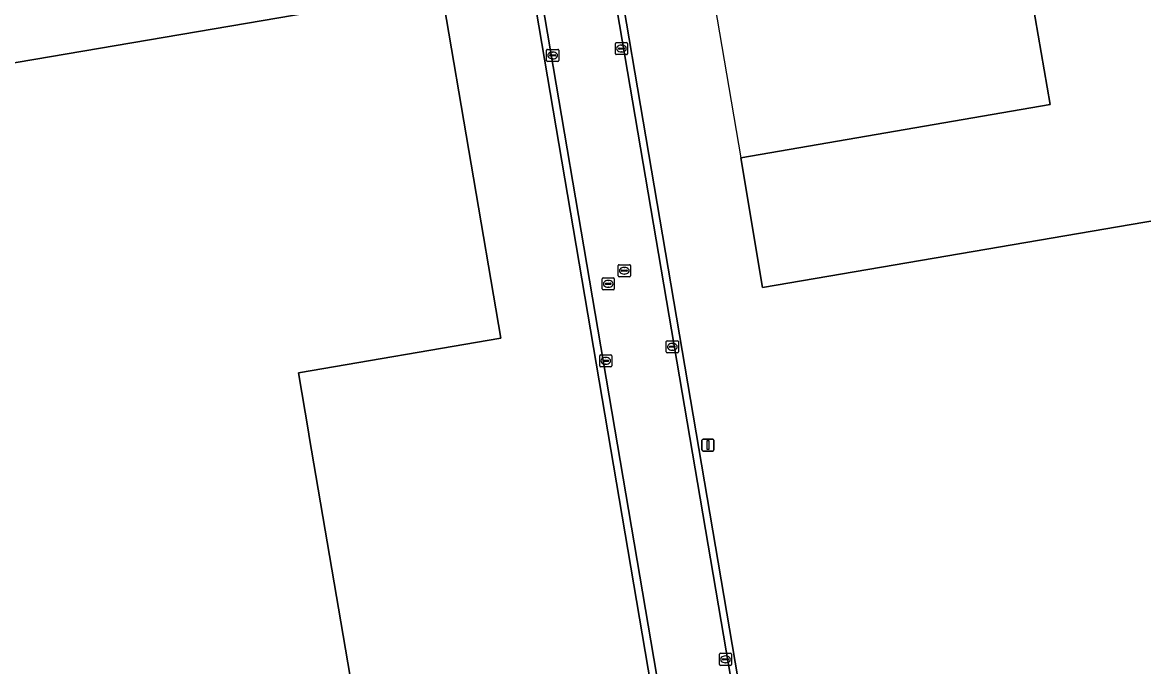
# Model space of a CAD drawing. Extents: x 154324 to 155744, y 382937 to 384188.
# Drawn here: x 154726.9 to 154819.6, y 383146.3 to 383199.6 of the extents above; entities that cross this region are included whole.
import ezdxf

# ---------------------------------------------------------------- set-up
doc = ezdxf.new("R2010")
doc.units = 0
for name, color, linetype in [('IMGEO_Erf', 7, 'Continuous'), ('IMGEO_Groenvoorziening', 7, 'Continuous'), ('IMGEO_Kolk', 7, 'Continuous'), ('IMGEO_Lichtmast', 7, 'Continuous'), ('IMGEO_Pand', 7, 'Continuous'), ('IMGEO_Pand_overbouw', 7, 'Continuous'), ('IMGEO_Rijbaan_lokaal_gesloten', 7, 'Continuous'), ('IMGEO_Rijbaan_lokaal_open', 7, 'Continuous'), ('IMGEO_Rioolput', 7, 'Continuous')]:
    doc.layers.add(name, color=color, linetype=linetype)

msp = doc.modelspace()

# ---------------------------------------------------------------- linework, layer by layer
at = {"layer": 'IMGEO_Erf'}
for points in [[(154895.555, 383525.105), (154815.631, 383511.491), (154769.142, 383503.586), (154738.941, 383498.446), (154740.73, 383488.046), (154747.205, 383489.164), (154747.249, 383488.903), (154816.103, 383500.628), (154832.973, 383401.91), (154774.289, 383391.513), (154774.272, 383391.618), (154764.109, 383389.855), (154762.786, 383389.626), (154771.187, 383339.881), (154753.525, 383336.758), (154753.644, 383336.061), (154760.59, 383295.341), (154764.656, 383271.373), (154789.971, 383122.382), (154790.21, 383121.247)], [(154844.719, 383187.344), (154788.105, 383177.678), (154786.32, 383188.402), (154811.882, 383192.8), (154808.93, 383210.032), (154783.37, 383205.701), (154772.853, 383267.287), (154761.855, 383331.668), (154773.947, 383333.715), (154841.851, 383345.321)], [(154768.888, 383203.55), (154767.679, 383203.343), (154761.551, 383202.29), (154766.47, 383173.497), (154749.734, 383170.631), (154750.567, 383165.742), (154750.633, 383165.352), (154755.304, 383137.941), (154772.038, 383140.798), (154777.714, 383107.671), (154758.432, 383104.381), (154760.793, 383090.488), (154728.376, 383071.611)], [(154785.081, 383108.269), (154784.075, 383114.236), (154783.083, 383120.121), (154782.924, 383120.992), (154768.888, 383203.55)]]:
    msp.add_lwpolyline(points, dxfattribs=at)
at = {"layer": 'IMGEO_Groenvoorziening'}
msp.add_lwpolyline([(154765.605, 383215.135), (154757.392, 383218.316), (154707.419, 383208.19), (154676.649, 383200.794), (154676.246, 383200.685), (154678.388, 383188.109), (154680.67, 383188.498), (154761.551, 383202.29), (154767.679, 383203.343)], close=True, dxfattribs=at)
at = {"layer": 'IMGEO_Kolk'}
for p, q in [((154775.946, 383197.011), (154775.946, 383197.863)), ((154776.021, 383197.937), (154776.873, 383197.937)), ((154776.947, 383197.863), (154776.947, 383197.011)), ((154770.257, 383196.445), (154770.257, 383197.297)), ((154770.332, 383197.371), (154771.184, 383197.371)), ((154770.516, 383196.865), (154770.516, 383196.877)), ((154770.559, 383196.914), (154770.957, 383196.914)), ((154770.745, 383197.151), (154770.77, 383197.151)), ((154771, 383196.877), (154771, 383196.865)), ((154771.258, 383197.297), (154771.258, 383196.445)), ((154776.873, 383196.937), (154776.021, 383196.937)), ((154776.205, 383197.431), (154776.205, 383197.443)), ((154776.643, 383197.394), (154776.245, 383197.394)), ((154776.248, 383197.48), (154776.646, 383197.48)), ((154776.457, 383197.157), (154776.432, 383197.157)), ((154776.434, 383197.717), (154776.459, 383197.717)), ((154776.689, 383197.443), (154776.689, 383197.431)), ((154771.184, 383196.371), (154770.332, 383196.371)), ((154770.954, 383196.828), (154770.556, 383196.828)), ((154770.768, 383196.591), (154770.743, 383196.591)), ((154780.153, 383172.349), (154780.153, 383173.201)), ((154780.228, 383173.275), (154781.08, 383173.275)), ((154780.412, 383172.769), (154780.412, 383172.781)), ((154780.455, 383172.818), (154780.853, 383172.818)), ((154780.641, 383173.055), (154780.666, 383173.055)), ((154780.896, 383172.781), (154780.896, 383172.769)), ((154781.154, 383173.201), (154781.154, 383172.349)), ((154774.644, 383171.19), (154774.644, 383172.042)), ((154774.719, 383172.116), (154775.571, 383172.116)), ((154775.132, 383171.896), (154775.157, 383171.896)), ((154775.645, 383172.042), (154775.645, 383171.19)), ((154781.08, 383172.275), (154780.228, 383172.275)), ((154780.85, 383172.732), (154780.452, 383172.732)), ((154780.664, 383172.495), (154780.639, 383172.495)), ((154775.571, 383171.116), (154774.719, 383171.116)), ((154774.903, 383171.61), (154774.903, 383171.622)), ((154775.341, 383171.573), (154774.943, 383171.573)), ((154774.946, 383171.659), (154775.344, 383171.659)), ((154775.155, 383171.336), (154775.13, 383171.336)), ((154775.387, 383171.622), (154775.387, 383171.61)), ((154784.547, 383146.503), (154784.547, 383147.355)), ((154784.622, 383147.429), (154785.474, 383147.429)), ((154784.806, 383146.923), (154784.806, 383146.935)), ((154785.244, 383146.886), (154784.846, 383146.886)), ((154784.849, 383146.972), (154785.247, 383146.972)), ((154785.035, 383147.209), (154785.06, 383147.209)), ((154785.29, 383146.935), (154785.29, 383146.923)), ((154785.548, 383147.355), (154785.548, 383146.503)), ((154785.474, 383146.429), (154784.622, 383146.429)), ((154785.058, 383146.649), (154785.033, 383146.649))]:
    msp.add_line(p, q, dxfattribs=at)
for points in [[(154775.946, 383197.011), (154775.946, 383197.863)], [(154776.021, 383197.937), (154776.873, 383197.937)], [(154776.947, 383197.863), (154776.947, 383197.011)], [(154770.257, 383196.445), (154770.257, 383197.297)], [(154770.332, 383197.371), (154771.184, 383197.371)], [(154771.258, 383197.297), (154771.258, 383196.445)], [(154776.873, 383196.937), (154776.021, 383196.937)], [(154771.184, 383196.371), (154770.332, 383196.371)], [(154780.153, 383172.349), (154780.153, 383173.201)], [(154780.228, 383173.275), (154781.08, 383173.275)], [(154781.154, 383173.201), (154781.154, 383172.349)], [(154774.644, 383171.19), (154774.644, 383172.042)], [(154774.719, 383172.116), (154775.571, 383172.116)], [(154775.645, 383172.042), (154775.645, 383171.19)], [(154781.08, 383172.275), (154780.228, 383172.275)], [(154775.571, 383171.116), (154774.719, 383171.116)], [(154784.547, 383146.503), (154784.547, 383147.355)], [(154784.622, 383147.429), (154785.474, 383147.429)], [(154785.548, 383147.355), (154785.548, 383146.503)], [(154785.474, 383146.429), (154784.622, 383146.429)]]:
    msp.add_lwpolyline(points, dxfattribs=at)
for centre, radius, start, end in [((154776.023, 383197.861), 0.0765, 91.55205, 178.44795), ((154776.023, 383197.861), 0.0765, 91.55205, 178.44795), ((154776.871, 383197.861), 0.0765, 1.55205, 88.44795), ((154776.871, 383197.861), 0.0765, 1.55205, 88.44795), ((154770.334, 383197.295), 0.0765, 91.55205, 178.44795), ((154770.334, 383197.295), 0.0765, 91.55205, 178.44795), ((154770.556, 383196.874), 0.0403, 85.87752, 175.75265), ((154770.553, 383196.864), 0.0366, 178.93798, 274.71019), ((154770.957, 383196.871), 0.043, 264.86636, 352.45326), ((154770.961, 383196.876), 0.0386, 1.73085, 96.63898), ((154771.182, 383197.295), 0.0765, 1.55205, 88.44795), ((154771.182, 383197.295), 0.0765, 1.55205, 88.44795), ((154776.023, 383197.013), 0.0765, 181.55205, 268.44795), ((154776.023, 383197.013), 0.0765, 181.55205, 268.44795), ((154776.245, 383197.44), 0.0403, 85.87752, 175.75265), ((154776.242, 383197.43), 0.0366, 178.93798, 274.71019), ((154776.646, 383197.437), 0.043, 264.86636, 352.45326), ((154776.65, 383197.442), 0.0386, 1.73085, 96.63898), ((154776.871, 383197.013), 0.0765, 271.55205, 358.44795), ((154776.871, 383197.013), 0.0765, 271.55205, 358.44795), ((154770.334, 383196.447), 0.0765, 181.55205, 268.44795), ((154770.334, 383196.447), 0.0765, 181.55205, 268.44795), ((154771.182, 383196.447), 0.0765, 271.55205, 358.44795), ((154771.182, 383196.447), 0.0765, 271.55205, 358.44795), ((154780.23, 383173.199), 0.0765, 91.55205, 178.44795), ((154780.23, 383173.199), 0.0765, 91.55205, 178.44795), ((154780.452, 383172.778), 0.0403, 85.87752, 175.75265), ((154780.449, 383172.768), 0.0366, 178.93798, 274.71019), ((154780.853, 383172.775), 0.043, 264.86636, 352.45326), ((154780.857, 383172.78), 0.0386, 1.73085, 96.63898), ((154781.078, 383173.199), 0.0765, 1.55205, 88.44795), ((154781.078, 383173.199), 0.0765, 1.55205, 88.44795), ((154774.721, 383172.04), 0.0765, 91.55205, 178.44795), ((154774.721, 383172.04), 0.0765, 91.55205, 178.44795), ((154775.569, 383172.04), 0.0765, 1.55205, 88.44795), ((154775.569, 383172.04), 0.0765, 1.55205, 88.44795), ((154780.23, 383172.351), 0.0765, 181.55205, 268.44795), ((154780.23, 383172.351), 0.0765, 181.55205, 268.44795), ((154781.078, 383172.351), 0.0765, 271.55205, 358.44795), ((154781.078, 383172.351), 0.0765, 271.55205, 358.44795), ((154774.721, 383171.192), 0.0765, 181.55205, 268.44795), ((154774.721, 383171.192), 0.0765, 181.55205, 268.44795), ((154774.943, 383171.619), 0.0403, 85.87752, 175.75265), ((154774.94, 383171.609), 0.0366, 178.93798, 274.71019), ((154775.344, 383171.616), 0.043, 264.86636, 352.45326), ((154775.348, 383171.621), 0.0386, 1.73085, 96.63898), ((154775.569, 383171.192), 0.0765, 271.55205, 358.44795), ((154775.569, 383171.192), 0.0765, 271.55205, 358.44795), ((154784.624, 383147.353), 0.0765, 91.55205, 178.44795), ((154784.624, 383147.353), 0.0765, 91.55205, 178.44795), ((154784.846, 383146.932), 0.0403, 85.87752, 175.75265), ((154784.843, 383146.922), 0.0366, 178.93798, 274.71019), ((154785.247, 383146.929), 0.043, 264.86636, 352.45326), ((154785.251, 383146.934), 0.0386, 1.73085, 96.63898), ((154785.472, 383147.353), 0.0765, 1.55205, 88.44795), ((154785.472, 383147.353), 0.0765, 1.55205, 88.44795), ((154784.624, 383146.505), 0.0765, 181.55205, 268.44795), ((154784.624, 383146.505), 0.0765, 181.55205, 268.44795), ((154785.472, 383146.505), 0.0765, 271.55205, 358.44795), ((154785.472, 383146.505), 0.0765, 271.55205, 358.44795)]:
    msp.add_arc(centre, radius, start, end, dxfattribs=at)
for centre, major_axis, ratio, start_param, end_param in [((154770.744, 383196.871), (-0.387, 0.002), 0.722429, 4.712389, 7.853982), ((154770.769, 383196.871), (-0.39, 0.002), 0.717154, 1.570796, 4.712389), ((154776.433, 383197.437), (-0.387, 0.002), 0.722429, 4.712389, 7.853982), ((154776.458, 383197.437), (-0.39, 0.002), 0.717154, 1.570796, 4.712389), ((154780.64, 383172.775), (-0.387, 0.002), 0.722429, 4.712389, 7.853982), ((154780.665, 383172.775), (-0.39, 0.002), 0.717154, 1.570796, 4.712389), ((154775.131, 383171.616), (-0.387, 0.002), 0.722429, 4.712389, 7.853982), ((154775.156, 383171.616), (-0.39, 0.002), 0.717154, 1.570796, 4.712389), ((154785.034, 383146.929), (-0.387, 0.002), 0.722429, 4.712389, 7.853982), ((154785.059, 383146.929), (-0.39, 0.002), 0.717154, 1.570796, 4.712389)]:
    msp.add_ellipse(centre, major_axis=major_axis, ratio=ratio, start_param=start_param, end_param=end_param, dxfattribs=at)
at = {"layer": 'IMGEO_Lichtmast'}
for p, q in [((154783.104, 383164.245), (154783.104, 383165.045)), ((154783.104, 383165.045), (154783.104, 383164.245)), ((154783.204, 383165.145), (154783.994, 383165.145)), ((154783.994, 383165.145), (154783.204, 383165.145)), ((154784.094, 383165.045), (154784.094, 383164.245)), ((154784.094, 383164.245), (154784.094, 383165.045)), ((154783.994, 383164.145), (154783.204, 383164.145)), ((154783.204, 383164.145), (154783.994, 383164.145))]:
    msp.add_line(p, q, dxfattribs=at)
msp.add_lwpolyline([(154783.524, 383165.02), (154783.674, 383165.02), (154783.674, 383164.27), (154783.524, 383164.27), (154783.524, 383165.02)], dxfattribs=at)
for centre, start, end in [((154783.204, 383165.045), 90, 180), ((154783.204, 383165.045), 90, 180), ((154783.994, 383165.045), 0, 90), ((154783.994, 383165.045), 360, 90), ((154783.204, 383164.245), 180, 270), ((154783.204, 383164.245), 180, 270), ((154783.994, 383164.245), 270, 0), ((154783.994, 383164.245), 270, 0)]:
    msp.add_arc(centre, 0.1, start, end, dxfattribs=at)
at = {"layer": 'IMGEO_Pand'}
msp.add_lwpolyline([(154841.851, 383345.321), (154773.947, 383333.715), (154761.855, 383331.668), (154772.853, 383267.287), (154783.37, 383205.701), (154808.93, 383210.032), (154811.882, 383192.8), (154786.32, 383188.402), (154788.105, 383177.678), (154844.719, 383187.344)], dxfattribs=at)
msp.add_lwpolyline([(154749.734, 383170.631), (154766.47, 383173.497), (154761.551, 383202.29), (154680.67, 383188.498), (154696.762, 383093.859), (154708.101, 383095.793), (154713.674, 383063.037), (154728.376, 383071.611), (154760.793, 383090.488), (154758.432, 383104.381), (154777.714, 383107.671), (154772.038, 383140.798), (154755.304, 383137.941), (154750.633, 383165.352), (154750.567, 383165.742)], close=True, dxfattribs=at)
at = {"layer": 'IMGEO_Pand_overbouw'}
msp.add_lwpolyline([(154786.32, 383188.402), (154811.882, 383192.8), (154808.93, 383210.032), (154783.37, 383205.701)], close=True, dxfattribs=at)
at = {"layer": 'IMGEO_Rijbaan_lokaal_gesloten'}
for points in [[(154678.701, 383732.937), (154679.408, 383729.153), (154695.215, 383636.16), (154695.756, 383632.978), (154705.978, 383572.84), (154731.566, 383423.069), (154733.045, 383414.37), (154733.72, 383410.4), (154735.43, 383400.34), (154736.067, 383396.591), (154752.101, 383302.287), (154752.647, 383299.072), (154768.888, 383203.55), (154782.924, 383120.992), (154783.083, 383120.121), (154784.075, 383114.236), (154785.081, 383108.269)], [(154679.262, 383733.146), (154679.932, 383729.186), (154748.649, 383326.312), (154783.501, 383121.229), (154783.65, 383120.265), (154785.662, 383108.357)], [(154785.662, 383108.357), (154783.65, 383120.265), (154783.501, 383121.229), (154748.649, 383326.312), (154679.932, 383729.186), (154679.262, 383733.146)], [(154789.626, 383121.11), (154789.028, 383124.401), (154786.387, 383140.019), (154764.039, 383271.324), (154739.67, 383414.346), (154710.408, 383586.003)]]:
    msp.add_lwpolyline(points, dxfattribs=at)
at = {"layer": 'IMGEO_Rijbaan_lokaal_open'}
for points in [[(154684.198, 383740.133), (154685.547, 383732.212), (154710.408, 383586.003), (154739.67, 383414.346), (154764.039, 383271.324), (154786.387, 383140.019), (154789.028, 383124.401), (154789.626, 383121.11)], [(154790.21, 383121.247), (154789.971, 383122.382), (154764.656, 383271.373), (154760.59, 383295.341), (154753.644, 383336.061), (154753.525, 383336.758), (154752.336, 383343.729), (154728.935, 383480.918), (154728.091, 383485.864), (154728.085, 383485.902), (154713.13, 383573.573), (154707.825, 383604.929), (154701.974, 383639.508), (154695.815, 383675.911), (154684.789, 383740.236)]]:
    msp.add_lwpolyline(points, dxfattribs=at)
at = {"layer": 'IMGEO_Rioolput'}
for p, q in [((154776.18, 383178.64), (154776.18, 383179.492)), ((154776.255, 383179.566), (154777.107, 383179.566)), ((154776.668, 383179.346), (154776.693, 383179.346)), ((154777.181, 383179.492), (154777.181, 383178.64)), ((154774.85, 383177.557), (154774.85, 383178.409)), ((154774.925, 383178.483), (154775.777, 383178.483)), ((154775.851, 383178.409), (154775.851, 383177.557)), ((154777.107, 383178.566), (154776.255, 383178.566)), ((154776.439, 383179.06), (154776.439, 383179.072)), ((154776.877, 383179.023), (154776.479, 383179.023)), ((154776.482, 383179.109), (154776.88, 383179.109)), ((154776.691, 383178.786), (154776.666, 383178.786)), ((154776.923, 383179.072), (154776.923, 383179.06)), ((154775.777, 383177.483), (154774.925, 383177.483)), ((154775.109, 383177.977), (154775.109, 383177.989)), ((154775.547, 383177.94), (154775.149, 383177.94)), ((154775.152, 383178.026), (154775.55, 383178.026)), ((154775.361, 383177.703), (154775.336, 383177.703)), ((154775.338, 383178.263), (154775.363, 383178.263)), ((154775.593, 383177.989), (154775.593, 383177.977))]:
    msp.add_line(p, q, dxfattribs=at)
for points in [[(154776.18, 383178.64), (154776.18, 383179.492)], [(154776.255, 383179.566), (154777.107, 383179.566)], [(154777.181, 383179.492), (154777.181, 383178.64)], [(154774.85, 383177.557), (154774.85, 383178.409)], [(154774.925, 383178.483), (154775.777, 383178.483)], [(154775.851, 383178.409), (154775.851, 383177.557)], [(154777.107, 383178.566), (154776.255, 383178.566)], [(154775.777, 383177.483), (154774.925, 383177.483)]]:
    msp.add_lwpolyline(points, dxfattribs=at)
for centre, radius, start, end in [((154776.257, 383179.49), 0.0765, 91.55205, 178.44795), ((154776.257, 383179.49), 0.0765, 91.55205, 178.44795), ((154777.105, 383179.49), 0.0765, 1.55205, 88.44795), ((154777.105, 383179.49), 0.0765, 1.55205, 88.44795), ((154774.927, 383178.407), 0.0765, 91.55205, 178.44795), ((154774.927, 383178.407), 0.0765, 91.55205, 178.44795), ((154775.775, 383178.407), 0.0765, 1.55205, 88.44795), ((154775.775, 383178.407), 0.0765, 1.55205, 88.44795), ((154776.257, 383178.642), 0.0765, 181.55205, 268.44795), ((154776.257, 383178.642), 0.0765, 181.55205, 268.44795), ((154776.479, 383179.069), 0.0403, 85.87752, 175.75265), ((154776.476, 383179.059), 0.0366, 178.93798, 274.71019), ((154776.88, 383179.066), 0.043, 264.86636, 352.45326), ((154776.884, 383179.071), 0.0386, 1.73085, 96.63898), ((154777.105, 383178.642), 0.0765, 271.55205, 358.44795), ((154777.105, 383178.642), 0.0765, 271.55205, 358.44795), ((154774.927, 383177.559), 0.0765, 181.55205, 268.44795), ((154774.927, 383177.559), 0.0765, 181.55205, 268.44795), ((154775.149, 383177.986), 0.0403, 85.87752, 175.75265), ((154775.146, 383177.976), 0.0366, 178.93798, 274.71019), ((154775.55, 383177.983), 0.043, 264.86636, 352.45326), ((154775.554, 383177.988), 0.0386, 1.73085, 96.63898), ((154775.775, 383177.559), 0.0765, 271.55205, 358.44795), ((154775.775, 383177.559), 0.0765, 271.55205, 358.44795)]:
    msp.add_arc(centre, radius, start, end, dxfattribs=at)
for centre, major_axis, ratio, start_param, end_param in [((154776.667, 383179.066), (-0.387, 0.002), 0.722429, 4.712389, 7.853982), ((154776.692, 383179.066), (-0.39, 0.002), 0.717154, 1.570796, 4.712389), ((154775.337, 383177.983), (-0.387, 0.002), 0.722429, 4.712389, 7.853982), ((154775.362, 383177.983), (-0.39, 0.002), 0.717154, 1.570796, 4.712389)]:
    msp.add_ellipse(centre, major_axis=major_axis, ratio=ratio, start_param=start_param, end_param=end_param, dxfattribs=at)

doc.saveas('drawing.dxf')
